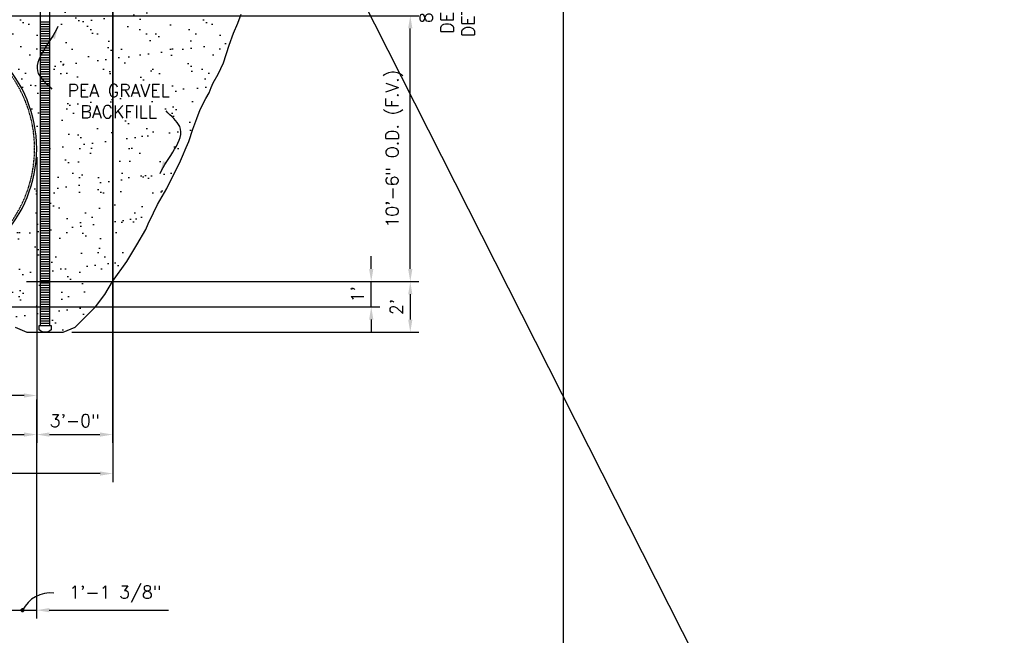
# Model space of a CAD drawing. Extents: x -285 to 5863, y 308 to 3178.
# Tile 565 of 622: x 5396 to 5863, y 624 to 916. Entities that reach past the tile are written whole.
import ezdxf

# ---------------------------------------------------------------- set-up
doc = ezdxf.new("R2010")
doc.units = 0
doc.header["$MEASUREMENT"] = 0
doc.header["$PDSIZE"] = 1
doc.linetypes.add('HIDDEN3', pattern=[0.1875, 0.125, -0.0625])
doc.layers.get('0').update_dxf_attribs({"color": 255, "linetype": 'CONTINUOUS'})
doc.layers.get('DEFPOINTS').update_dxf_attribs({"linetype": 'CONTINUOUS'})
for name, color, linetype in [('DIM', 3, 'CONTINUOUS'), ('PEAGRAVEL-HATCH', 3, 'CONTINUOUS'), ('PVC-4', 4, 'CONTINUOUS'), ('PVC-4-HATCH', 7, 'CONTINUOUS'), ('TANK-HOLE', 5, 'CONTINUOUS'), ('TANK-UST', 5, 'CONTINUOUS'), ('TEXT', 3, 'CONTINUOUS')]:
    doc.layers.add(name, color=color, linetype=linetype)
doc.layers.add('FREEZE-OUTLINE-TITLES', color=60, linetype='CONTINUOUS', plot=False)
doc.styles.add('SIMPLEX', font='simplex')
doc.dimstyles.new('DIM64', dxfattribs={"dimscale": 64, "dimtxt": 0.09375, "dimasz": 0.09375, "dimexe": 0.0625, "dimexo": 0.0625, "dimgap": 0.046875, "dimtad": 1, "dimdec": 4, "dimzin": 3, "dimdsep": 46, "dimlunit": 4, "dimtxsty": 'SIMPLEX', "dimcen": 0, "dimclrd": 256, "dimclre": 256, "dimclrt": 256, "dimadec": 0, "dimazin": 0, "dimtfac": 1, "dimtdec": 4, "dimtmove": 0, "dimatfit": 3, "dimfxl": 1, "dimfrac": 2, "dimtolj": 1, "dimtzin": 0, "dimarcsym": 0})

# ---------------------------------------------------------------- blocks, each defined once
blk = doc.blocks.new('*D36')
at = {"layer": 'DEFPOINTS', "color": 0, "transparency": 16777216}
for p in [(4859.48, 854.52), (5404.23, 854.52), (5404.23, 719.02)]:
    blk.add_point(p, dxfattribs=at)
at = {"layer": 'DIM', "lineweight": -2, "transparency": 16777216}
for p, q in [((4859.48, 850.52), (4859.48, 715.02)), ((5404.23, 850.52), (5404.23, 715.02)), ((4865.48, 719.02), (5398.23, 719.02))]:
    blk.add_line(p, q, dxfattribs=at)
at = {"layer": 'DIM', "transparency": 16777216}
for points in [[(4865.48, 720.02), (4865.48, 718.02), (4859.48, 719.02)], [(5398.23, 720.02), (5398.23, 718.02), (5404.23, 719.02)]]:
    blk.add_solid(points, dxfattribs=at)
at = {"layer": 'DIM', "transparency": 16777216, "insert": (5131.85, 726.59), "char_height": 6, "attachment_point": 5, "style": 'SIMPLEX'}
blk.add_mtext('\\A1;45\'-4 3/4" (F.V. TANK LENGTH)', dxfattribs=at)
blk = doc.blocks.new('*D39')
at = {"layer": 'DEFPOINTS', "color": 0, "transparency": 16777216}
for p in [(5404.23, 854.52), (5337.98, 737.52), (5337.98, 737.52)]:
    blk.add_point(p, dxfattribs=at)
at = {"layer": 'DIM', "lineweight": -2, "transparency": 16777216}
for p, q in [((5404.23, 850.52), (5404.23, 733.52)), ((5398.23, 737.52), (5343.98, 737.52))]:
    blk.add_line(p, q, dxfattribs=at)
at = {"layer": 'DIM', "transparency": 16777216}
for points in [[(5343.98, 738.52), (5343.98, 736.52), (5337.98, 737.52)], [(5398.23, 738.52), (5398.23, 736.52), (5404.23, 737.52)]]:
    blk.add_solid(points, dxfattribs=at)
at = {"layer": 'DIM', "transparency": 16777216, "insert": (5371.1, 745.09), "char_height": 6, "attachment_point": 5, "style": 'SIMPLEX'}
blk.add_mtext('\\A1;5\'-6 1/4"', dxfattribs=at)
blk = doc.blocks.new('*D48')
at = {"layer": 'DEFPOINTS', "color": 0, "transparency": 16777216}
for p in [(5340.48, 917.52), (5581.26, 917.52), (5395.48, 791.52)]:
    blk.add_point(p, dxfattribs=at)
at = {"layer": 'DIM', "lineweight": -2, "transparency": 16777216}
for p, q in [((5344.48, 917.52), (5585.26, 917.52)), ((5581.26, 797.52), (5581.26, 911.52)), ((5399.48, 791.52), (5585.26, 791.52))]:
    blk.add_line(p, q, dxfattribs=at)
at = {"layer": 'DIM', "transparency": 16777216}
for points in [[(5580.26, 911.52), (5582.26, 911.52), (5581.26, 917.52)], [(5580.26, 797.52), (5582.26, 797.52), (5581.26, 791.52)]]:
    blk.add_solid(points, dxfattribs=at)
at = {"layer": 'DIM', "transparency": 16777216, "insert": (5573.69, 854.52), "char_height": 6, "attachment_point": 5, "rotation": 90, "style": 'SIMPLEX'}
blk.add_mtext('\\A1;10\'-6" O.D. (F.V.)', dxfattribs=at)
blk = doc.blocks.new('*D49')
at = {"layer": 'DEFPOINTS', "color": 0, "transparency": 16777216}
for p in [(5395.48, 791.52), (5416.86, 767.54), (5581.26, 767.54)]:
    blk.add_point(p, dxfattribs=at)
at = {"layer": 'DIM', "lineweight": -2, "transparency": 16777216}
for p, q in [((5399.48, 791.52), (5585.26, 791.52)), ((5581.26, 785.52), (5581.26, 773.54)), ((5420.86, 767.54), (5585.26, 767.54))]:
    blk.add_line(p, q, dxfattribs=at)
at = {"layer": 'DIM', "transparency": 16777216}
for points in [[(5580.26, 785.52), (5582.26, 785.52), (5581.26, 791.52)], [(5580.26, 773.54), (5582.26, 773.54), (5581.26, 767.54)]]:
    blk.add_solid(points, dxfattribs=at)
at = {"layer": 'DIM', "transparency": 16777216, "insert": (5574.69, 779.53), "char_height": 6, "attachment_point": 5, "rotation": 90, "style": 'SIMPLEX'}
blk.add_mtext("\\A1;2'", dxfattribs=at)
blk = doc.blocks.new('*D51')
at = {"layer": 'DEFPOINTS', "color": 0, "transparency": 16777216}
for p in [(5395.48, 791.52), (5562.76, 791.52), (5384.35, 779.53)]:
    blk.add_point(p, dxfattribs=at)
at = {"layer": 'DIM', "lineweight": -2, "transparency": 16777216}
for p, q in [((5562.76, 797.52), (5562.76, 803.52)), ((5399.48, 791.52), (5566.76, 791.52)), ((5562.76, 779.53), (5562.76, 791.52)), ((5388.35, 779.53), (5566.76, 779.53)), ((5562.76, 773.53), (5562.76, 767.53))]:
    blk.add_line(p, q, dxfattribs=at)
at = {"layer": 'DIM', "transparency": 16777216}
for points in [[(5561.76, 797.52), (5563.76, 797.52), (5562.76, 791.52)], [(5561.76, 773.53), (5563.76, 773.53), (5562.76, 779.53)]]:
    blk.add_solid(points, dxfattribs=at)
at = {"layer": 'DIM', "transparency": 16777216, "insert": (5556.19, 785.53), "char_height": 6, "attachment_point": 5, "rotation": 90, "style": 'SIMPLEX'}
blk.add_mtext("\\A1;1'", dxfattribs=at)
blk = doc.blocks.new('*D53')
at = {"layer": 'DEFPOINTS', "color": 0, "transparency": 16777216}
for p in [(4823.48, 978.01), (5440.24, 978.3), (4823.48, 700.52)]:
    blk.add_point(p, dxfattribs=at)
at = {"layer": 'DIM', "lineweight": -2, "transparency": 16777216}
for p, q in [((4823.48, 974.01), (4823.48, 696.52)), ((5440.24, 974.3), (5440.24, 696.52)), ((5434.24, 700.52), (4829.48, 700.52))]:
    blk.add_line(p, q, dxfattribs=at)
at = {"layer": 'DIM', "transparency": 16777216}
for points in [[(4829.48, 701.52), (4829.48, 699.52), (4823.48, 700.52)], [(5434.24, 701.52), (5434.24, 699.52), (5440.24, 700.52)]]:
    blk.add_solid(points, dxfattribs=at)
at = {"layer": 'DIM', "transparency": 16777216, "insert": (5131.86, 708.09), "char_height": 6, "attachment_point": 5, "style": 'SIMPLEX'}
blk.add_mtext('\\A1;51\'-4 3/4" (F.V. TANK SLAB)', dxfattribs=at)
blk = doc.blocks.new('*D55')
at = {"layer": 'DEFPOINTS', "color": 0, "transparency": 16777216}
for p in [(5440.23, 978.01), (5404.23, 719.02), (5440.23, 719.02)]:
    blk.add_point(p, dxfattribs=at)
at = {"layer": 'DIM', "lineweight": -2, "transparency": 16777216}
for p, q in [((5440.23, 974.01), (5440.23, 715.02)), ((5410.23, 719.02), (5434.23, 719.02))]:
    blk.add_line(p, q, dxfattribs=at)
at = {"layer": 'DIM', "transparency": 16777216}
for points in [[(5410.23, 720.02), (5410.23, 718.02), (5404.23, 719.02)], [(5434.23, 720.02), (5434.23, 718.02), (5440.23, 719.02)]]:
    blk.add_solid(points, dxfattribs=at)
at = {"layer": 'DIM', "transparency": 16777216, "insert": (5422.23, 725.59), "char_height": 6, "attachment_point": 5, "style": 'SIMPLEX'}
blk.add_mtext('\\A1;3\'-0"', dxfattribs=at)
blk = doc.blocks.new('*D57')
at = {"layer": 'DEFPOINTS', "color": 0, "transparency": 16777216}
for p in [(5404.19, 739.63), (5390.83, 664.02), (5390.83, 635.77)]:
    blk.add_point(p, dxfattribs=at)
at = {"layer": 'DIM', "lineweight": -2, "transparency": 16777216}
for p, q in [((5404.19, 735.63), (5404.19, 631.77)), ((5390.83, 660.02), (5390.83, 631.77)), ((5384.83, 635.77), (5378.83, 635.77)), ((5390.83, 635.77), (5404.19, 635.77)), ((5410.19, 635.77), (5466.76, 635.77))]:
    blk.add_line(p, q, dxfattribs=at)
at = {"layer": 'DIM', "transparency": 16777216}
for points in [[(5384.83, 636.77), (5384.83, 634.77), (5390.83, 635.77)], [(5410.19, 636.77), (5410.19, 634.77), (5404.19, 635.77)]]:
    blk.add_solid(points, dxfattribs=at)
at = {"layer": 'DIM', "transparency": 16777216, "insert": (5441.48, 643.34), "char_height": 6, "attachment_point": 5, "style": 'SIMPLEX'}
blk.add_mtext('\\A1;1\'-1 3/8"', dxfattribs=at)

msp = doc.modelspace()

# ---------------------------------------------------------------- hatches: boundary and pattern name
at = {"layer": 'PEAGRAVEL-HATCH'}
h = msp.add_hatch(dxfattribs=at)
h.set_pattern_fill('AR-SAND', color=256, scale=7.5, style=0)
h.set_pattern_definition([(37.5, (5410.485, 854.523), (-0.47245, 14.4512), [0, -11.4, 0, -12.75, 0, -12.1875]), (7.5, (5410.485, 854.523), (13.2733, 21.166), [0, -6.15, 0, -10.275, 0, -3.9375]), (327.5, (5401.26, 854.523), (23.3561, 0.04244), [0, -3.75, 0, -13.5, 0, -17.625]), (317.5, (5401.26, 854.523), (22.546, 6.5826), [0, -1.875, 0, -8.85, 0, -10.125])])
h.paths.add_polyline_path([(5556.61282, 982.01471), (5440.23519, 982.01471), (5440.23519, 978.01471), (5420.55064, 978.01471), (5420.55064, 946.07721), (5410.48519, 946.07721), (5410.48519, 854.52328), (5474.77341, 854.52328), (5475.01495, 855.11144), (5476.337, 857.87883), (5478.22578, 863.7034), (5480.14842, 868.85813), (5481.7035, 873.06289), (5484.34713, 878.31885), (5485.95404, 880.94683), (5486.99076, 883.57481), (5487.87044, 885.73274), (5490.15275, 889.88196), (5492.74454, 895.13792), (5495.38817, 903.54745), (5497.51344, 909.32901), (5499.58688, 914.05937), (5501.19379, 918.26414), (5502.23051, 921.94331), (5505.39249, 926.67367)])
h.paths.add_polyline_path([(5413.60399, 867.55102), (5472.60399, 867.55102), (5472.60399, 886.55102), (5413.60399, 886.55102)], flags=24)
h = msp.add_hatch(dxfattribs=at)
h.set_pattern_fill('AR-SAND', color=256, scale=7.5, style=0)
h.set_pattern_definition([(37.5, (5323.729, 854.523), (-0.47245, 14.4512), [0, -11.4, 0, -12.75, 0, -12.1875]), (7.5, (5323.729, 854.523), (13.2733, 21.166), [0, -6.15, 0, -10.275, 0, -3.9375]), (327.5, (5314.504, 854.523), (23.3561, 0.0424), [0, -3.75, 0, -13.5, 0, -17.625]), (317.5, (5314.504, 854.523), (22.546, 6.5826), [0, -1.875, 0, -8.85, 0, -10.125])])
h.paths.add_polyline_path([(5395.80064, 978.01471), (5330.83871, 978.01471), (5330.83871, 976.75093), (5330.82418, 973.7036), (5323.72882, 973.7036), (5323.72882, 930.05404), (5323.97882, 930.05404, 0.414213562), (5324.62802, 929.40484), (5324.62802, 929.05328), (5327.43921, 929.05328, -0.414213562), (5333.43921, 923.05328), (5333.43921, 915.52328), (5334.47882, 915.52328), (5335.47882, 917.52328), (5340.47882, 917.52328), (5341.47882, 915.52328), (5346.01483, 915.52328, -0.400592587), (5404.22902, 854.52328), (5405.98519, 854.52328), (5405.98519, 946.07721), (5395.80064, 946.07721)])
h = msp.add_hatch(dxfattribs=at)
h.set_pattern_fill('AR-SAND', color=256, scale=7.5, style=0)
h.set_pattern_definition([(37.5, (5337.979, 767.535), (-0.47245, 14.4512), [0, -11.4, 0, -12.75, 0, -12.1875]), (7.5, (5337.979, 767.535), (13.2733, 21.166), [0, -6.15, 0, -10.275, 0, -3.9375]), (327.5, (5328.754, 767.535), (23.3561, 0.0424), [0, -3.75, 0, -13.5, 0, -17.625]), (317.5, (5328.754, 767.535), (22.546, 6.5826), [0, -1.875, 0, -8.85, 0, -10.125])])
h.paths.add_polyline_path([(5405.98519, 854.52328), (5404.22902, 854.52328, -0.287899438), (5369.69793, 799.52328), (5395.85382, 799.52328), (5395.85382, 791.52328), (5337.97882, 791.52328), (5337.97882, 779.52798), (5384.34693, 779.528), (5394.00379, 769.87114), (5399.60199, 767.53536), (5408.23519, 767.53536, -0.201565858), (5405.42269, 768.71718), (5405.42269, 770.68593), (5405.98519, 770.68593)])
h.paths.add_polyline_path([(5455.94107, 816.261), (5457.02962, 818.88898), (5459.62142, 824.14494), (5461.46144, 828.14009), (5465.94539, 835.70805), (5469.40863, 842.76425), (5471.93047, 847.60977), (5473.30609, 850.95033), (5474.77341, 854.52328), (5410.48519, 854.52328), (5410.48519, 770.68593), (5411.04769, 770.68593), (5411.04769, 768.71718, -0.201565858), (5408.23519, 767.53536), (5416.85645, 767.53536), (5422.45464, 769.87114), (5432.1115, 779.528), (5436.5889, 785.39639), (5440.22922, 791.52328), (5447.0253, 801.01872), (5451.74779, 808.90491)])

# ---------------------------------------------------------------- linework, layer by layer
msp.add_line((4499.19509, 3018.24851), (5862.73979, 324.31873))
at = {"layer": 'DIM', "const_width": 1}
msp.add_lwpolyline([(5397.01249, 635.77328, 1), (5398.01249, 635.77328, 1)], format="xyb", close=True, dxfattribs=at)
at = {"layer": 'DIM'}
msp.add_arc((5410.88348, 628.97499), 15, 84.2029949, 153.0495792, dxfattribs=at)
at = {"layer": 'FREEZE-OUTLINE-TITLES', "linetype": 'Continuous'}
msp.add_lwpolyline([(5653.857, 1104.01471), (4609.857, 1104.01471), (4609.857, 564.00736), (5653.857, 564.00736)], close=True, dxfattribs=at)
at = {"layer": 'PVC-4'}
for p, q in [((5405.98519, 770.68593), (5405.98519, 973.84563)), ((5410.48519, 770.68593), (5410.48519, 973.84563))]:
    msp.add_line(p, q, dxfattribs=at)
msp.add_lwpolyline([(5411.04769, 768.71718, -0.420204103), (5405.42269, 768.71718), (5405.42269, 770.68593), (5411.04769, 770.68593)], format="xyb", close=True, dxfattribs=at)
at = {"layer": 'PVC-4-HATCH', "linetype": 'Continuous'}
for points in [[(5405.98519, 914.68593), (5410.48519, 914.68593)], [(5405.98519, 913.56093), (5410.48519, 913.56093)], [(5405.98519, 912.43593), (5410.48519, 912.43593)], [(5405.98519, 911.31093), (5410.48519, 911.31093)], [(5405.98519, 910.18593), (5410.48519, 910.18593)], [(5405.98519, 909.06093), (5410.48519, 909.06093)], [(5405.98519, 907.93593), (5410.48519, 907.93593)], [(5405.98519, 906.81093), (5410.48519, 906.81093)], [(5405.98519, 905.68593), (5410.48519, 905.68593)], [(5405.98519, 904.56093), (5410.48519, 904.56093)], [(5405.98519, 903.43593), (5410.48519, 903.43593)], [(5405.98519, 902.31093), (5410.48519, 902.31093)], [(5405.98519, 901.18593), (5410.48519, 901.18593)], [(5405.98519, 900.06093), (5410.48519, 900.06093)], [(5405.98519, 898.93593), (5410.48519, 898.93593)], [(5405.98519, 897.81093), (5410.48519, 897.81093)], [(5405.98519, 896.68593), (5410.48519, 896.68593)], [(5405.98519, 895.56093), (5410.48519, 895.56093)], [(5405.98519, 894.43593), (5410.48519, 894.43593)], [(5405.98519, 893.31093), (5410.48519, 893.31093)], [(5405.98519, 892.18593), (5410.48519, 892.18593)], [(5405.98519, 891.06093), (5410.48519, 891.06093)], [(5405.98519, 889.93593), (5410.48519, 889.93593)], [(5405.98519, 888.81093), (5410.48519, 888.81093)], [(5405.98519, 887.68593), (5410.48519, 887.68593)], [(5405.98519, 886.56093), (5410.48519, 886.56093)], [(5405.98519, 885.43593), (5410.48519, 885.43593)], [(5405.98519, 884.31093), (5410.48519, 884.31093)], [(5405.98519, 883.18593), (5410.48519, 883.18593)], [(5405.98519, 882.06093), (5410.48519, 882.06093)], [(5405.98519, 880.93593), (5410.48519, 880.93593)], [(5405.98519, 879.81093), (5410.48519, 879.81093)], [(5405.98519, 878.68593), (5410.48519, 878.68593)], [(5405.98519, 877.56093), (5410.48519, 877.56093)], [(5405.98519, 876.43593), (5410.48519, 876.43593)], [(5405.98519, 875.31093), (5410.48519, 875.31093)], [(5405.98519, 874.18593), (5410.48519, 874.18593)], [(5405.98519, 873.06093), (5410.48519, 873.06093)], [(5405.98519, 871.93593), (5410.48519, 871.93593)], [(5405.98519, 870.81093), (5410.48519, 870.81093)], [(5405.98519, 869.68593), (5410.48519, 869.68593)], [(5405.98519, 868.56093), (5410.48519, 868.56093)], [(5405.98519, 867.43593), (5410.48519, 867.43593)], [(5405.98519, 866.31093), (5410.48519, 866.31093)], [(5405.98519, 865.18593), (5410.48519, 865.18593)], [(5405.98519, 864.06093), (5410.48519, 864.06093)], [(5405.98519, 862.93593), (5410.48519, 862.93593)], [(5405.98519, 861.81093), (5410.48519, 861.81093)], [(5405.98519, 860.68593), (5410.48519, 860.68593)], [(5405.98519, 859.56093), (5410.48519, 859.56093)], [(5405.98519, 858.43593), (5410.48519, 858.43593)], [(5405.98519, 857.31093), (5410.48519, 857.31093)], [(5405.98519, 856.18593), (5410.48519, 856.18593)], [(5405.98519, 855.06093), (5410.48519, 855.06093)], [(5405.98519, 853.93593), (5410.48519, 853.93593)], [(5405.98519, 852.81093), (5410.48519, 852.81093)], [(5405.98519, 851.68593), (5410.48519, 851.68593)], [(5405.98519, 850.56093), (5410.48519, 850.56093)], [(5405.98519, 849.43593), (5410.48519, 849.43593)], [(5405.98519, 848.31093), (5410.48519, 848.31093)], [(5405.98519, 847.18593), (5410.48519, 847.18593)], [(5405.98519, 846.06093), (5410.48519, 846.06093)], [(5405.98519, 844.93593), (5410.48519, 844.93593)], [(5405.98519, 843.81093), (5410.48519, 843.81093)], [(5405.98519, 842.68593), (5410.48519, 842.68593)], [(5405.98519, 841.56093), (5410.48519, 841.56093)], [(5405.98519, 840.43593), (5410.48519, 840.43593)], [(5405.98519, 839.31093), (5410.48519, 839.31093)], [(5405.98519, 838.18593), (5410.48519, 838.18593)], [(5405.98519, 837.06093), (5410.48519, 837.06093)], [(5405.98519, 835.93593), (5410.48519, 835.93593)], [(5405.98519, 834.81093), (5410.48519, 834.81093)], [(5405.98519, 833.68593), (5410.48519, 833.68593)], [(5405.98519, 832.56093), (5410.48519, 832.56093)], [(5405.98519, 831.43593), (5410.48519, 831.43593)], [(5405.98519, 830.31093), (5410.48519, 830.31093)], [(5405.98519, 829.18593), (5410.48519, 829.18593)], [(5405.98519, 828.06093), (5410.48519, 828.06093)], [(5405.98519, 826.93593), (5410.48519, 826.93593)], [(5405.98519, 825.81093), (5410.48519, 825.81093)], [(5405.98519, 824.68593), (5410.48519, 824.68593)], [(5405.98519, 823.56093), (5410.48519, 823.56093)], [(5405.98519, 822.43593), (5410.48519, 822.43593)], [(5405.98519, 821.31093), (5410.48519, 821.31093)], [(5405.98519, 820.18593), (5410.48519, 820.18593)], [(5405.98519, 819.06093), (5410.48519, 819.06093)], [(5405.98519, 817.93593), (5410.48519, 817.93593)], [(5405.98519, 816.81093), (5410.48519, 816.81093)], [(5405.98519, 815.68593), (5410.48519, 815.68593)], [(5405.98519, 814.56093), (5410.48519, 814.56093)], [(5405.98519, 813.43593), (5410.48519, 813.43593)], [(5405.98519, 812.31093), (5410.48519, 812.31093)], [(5405.98519, 811.18593), (5410.48519, 811.18593)], [(5405.98519, 810.06093), (5410.48519, 810.06093)], [(5405.98519, 808.93593), (5410.48519, 808.93593)], [(5405.98519, 807.81093), (5410.48519, 807.81093)], [(5405.98519, 806.68593), (5410.48519, 806.68593)], [(5405.98519, 805.56093), (5410.48519, 805.56093)], [(5405.98519, 804.43593), (5410.48519, 804.43593)], [(5405.98519, 803.31093), (5410.48519, 803.31093)], [(5405.98519, 802.18593), (5410.48519, 802.18593)], [(5405.98519, 801.06093), (5410.48519, 801.06093)], [(5405.98519, 799.93593), (5410.48519, 799.93593)], [(5405.98519, 798.81093), (5410.48519, 798.81093)], [(5405.98519, 797.68593), (5410.48519, 797.68593)], [(5405.98519, 796.56093), (5410.48519, 796.56093)], [(5405.98519, 795.43593), (5410.48519, 795.43593)], [(5405.98519, 794.31093), (5410.48519, 794.31093)], [(5405.98519, 793.18593), (5410.48519, 793.18593)], [(5405.98519, 792.06093), (5410.48519, 792.06093)], [(5405.98519, 790.93593), (5410.48519, 790.93593)], [(5405.98519, 789.81093), (5410.48519, 789.81093)], [(5405.98519, 788.68593), (5410.48519, 788.68593)], [(5405.98519, 787.56093), (5410.48519, 787.56093)], [(5405.98519, 786.43593), (5410.48519, 786.43593)], [(5405.98519, 785.31093), (5410.48519, 785.31093)], [(5405.98519, 784.18593), (5410.48519, 784.18593)], [(5405.98519, 783.06093), (5410.48519, 783.06093)], [(5405.98519, 781.93593), (5410.48519, 781.93593)], [(5405.98519, 780.81093), (5410.48519, 780.81093)], [(5405.98519, 779.68593), (5410.48519, 779.68593)], [(5405.98519, 778.56093), (5410.48519, 778.56093)], [(5405.98519, 777.43593), (5410.48519, 777.43593)], [(5405.98519, 776.31093), (5410.48519, 776.31093)], [(5405.98519, 775.18593), (5410.48519, 775.18593)], [(5405.98519, 774.06093), (5410.48519, 774.06093)], [(5405.98519, 772.93593), (5410.48519, 772.93593)], [(5405.98519, 771.81093), (5410.48519, 771.81093)]]:
    msp.add_lwpolyline(points, dxfattribs=at)
at = {"layer": 'TANK-HOLE', "linetype": 'Continuous'}
msp.add_lwpolyline([(5394.00379, 769.87114), (5399.60199, 767.53536), (5416.85645, 767.53536), (5422.45464, 769.87114), (5432.1115, 779.528), (5436.5889, 785.39639), (5440.22922, 791.52328), (5447.0253, 801.01872), (5451.74779, 808.90491), (5455.94107, 816.261), (5457.02962, 818.88898), (5459.62142, 824.14494), (5461.46144, 828.14009), (5465.94539, 835.70805), (5469.40863, 842.76425), (5471.93047, 847.60977), (5473.30609, 850.95033), (5475.01495, 855.11144), (5476.337, 857.87883), (5478.22578, 863.7034), (5480.14842, 868.85813), (5481.7035, 873.06289), (5484.34713, 878.31885), (5485.95404, 880.94683), (5486.99076, 883.57481), (5487.87044, 885.73274), (5490.15275, 889.88196), (5492.74454, 895.13792), (5495.38817, 903.54745), (5497.51344, 909.32901), (5499.58688, 914.05937), (5501.19379, 918.26414)], dxfattribs=at)
at = {"layer": 'TANK-UST'}
msp.add_lwpolyline([(5341.47882, 793.52328), (5346.01483, 793.52328, 0.954330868), (5346.01483, 915.52328), (5341.47882, 915.52328)], format="xyb", dxfattribs=at)
at = {"layer": 'TANK-UST', "color": 2, "linetype": 'HIDDEN3'}
msp.add_lwpolyline([(5345.99157, 794.52328, 0.9539575), (5345.99157, 914.52328)], format="xyb", dxfattribs=at)

# ---------------------------------------------------------------- texts
at = {"layer": 'DIM', "insert": (5585.7134, 950.769), "char_height": 6, "width": 105.4924007, "attachment_point": 2, "rotation": 90, "style": 'SIMPLEX'}
msp.add_mtext('84" MAX. (ACTUAL DEPTH TO BE FIELD  DETERMINED BY G.C.)', dxfattribs=at)
at = {"layer": 'TEXT', "insert": (5443.10399, 877.05102), "char_height": 6, "width": 63.7671022, "attachment_point": 5, "style": 'SIMPLEX'}
msp.add_mtext('PEA GRAVEL BACKFILL', dxfattribs=at)

# ---------------------------------------------------------------- dimensions: what is measured, and where the dimension line sits
at = {"layer": 'DIM'}
for base, p1, p2, angle, text, picture, middle in [((4823.47882, 700.52328), (5440.23519, 978.29596), (4823.47882, 978.01471), 180, '<> (F.V. TANK SLAB)', '*D53', (5131.857, 708.09471)), ((5581.26471, 917.52328), (5395.47922, 791.52328), (5340.47922, 917.52328), 90, '<> O.D. (F.V.)', '*D48', (5573.69328, 854.52328)), ((5404.22902, 719.02328), (4859.47902, 854.52328), (5404.22902, 854.52328), 180, '<> (F.V. TANK LENGTH)', '*D36', (5131.85402, 726.59471))]:
    dim = msp.add_linear_dim(base=base, p1=p1, p2=p2, angle=angle, text=text, dimstyle='DIM64', dxfattribs=at)
    dim.commit()
    dim.dimension.update_dxf_attribs({"geometry": picture, "text_midpoint": middle})
dim = msp.add_linear_dim(base=(5440.22902, 719.02328), p1=(5404.22902, 719.02328), p2=(5440.22902, 978.01471), dimstyle='DIM64', dxfattribs=at)
dim.commit()
dim.dimension.update_dxf_attribs({"geometry": '*D55', "text_midpoint": (5422.22902, 725.59471)})
at = {"layer": 'DIM', "color": 1}
dim = msp.add_linear_dim(base=(5337.97882, 737.52328), p1=(5404.22902, 854.52328), p2=(5337.97882, 737.52328), angle=180, dimstyle='DIM64', dxfattribs=at)
dim.commit()
dim.dimension.update_dxf_attribs({"geometry": '*D39', "text_midpoint": (5371.10392, 745.09471)})
at = {"layer": 'DIM'}
for base, p1, p2, angle, text, picture, middle in [((5562.76471, 791.52328), (5384.34693, 779.528), (5395.47922, 791.52328), 90, "1'", '*D51', (5562.76471, 785.52564)), ((5581.26471, 767.53536), (5395.47922, 791.52328), (5416.85645, 767.53536), 270, "2'", '*D49', (5581.26471, 779.52932))]:
    dim = msp.add_linear_dim(base=base, p1=p1, p2=p2, angle=angle, text=text, dimstyle='DIM64', dxfattribs=at)
    dim.commit()
    dim.dimension.update_dxf_attribs({"geometry": picture, "text_midpoint": middle, "dimtype": 160})
dim = msp.add_linear_dim(base=(5390.83467, 635.77328), p1=(5404.19031, 739.62796), p2=(5390.83467, 664.02328), dimstyle='DIM64', dxfattribs=at)
dim.commit()
dim.dimension.update_dxf_attribs({"geometry": '*D57', "text_midpoint": (5441.47603, 635.77328), "dimtype": 160})

# ---------------------------------------------------------------- leaders
at = {"layer": 'TEXT', "path_type": 1}
for points in [[(5414.31319, 912.4729), (5404.99864, 890.14981), (5411.42442, 882.76114)], [(5462.71793, 842.72923), (5472.03247, 865.05232), (5465.60669, 872.44099)]]:
    msp.add_leader(points, dimstyle='DIM64', override={"dimgap": 0.0625, "dimtad": 0}, dxfattribs=at)

doc.saveas('drawing.dxf')
